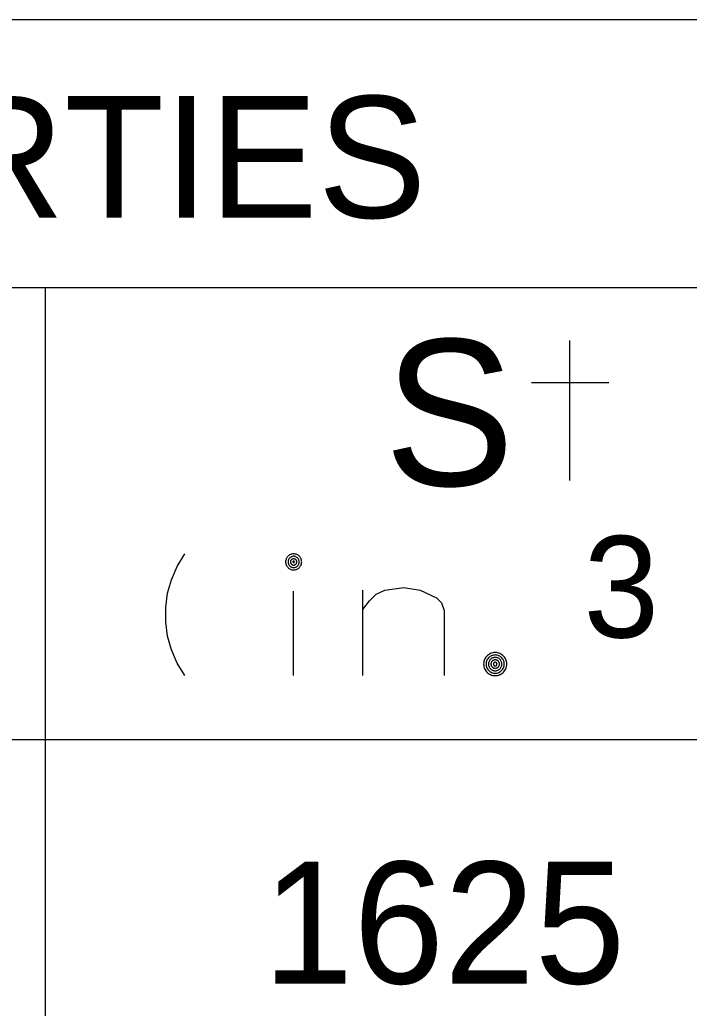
# Model space of a CAD drawing. Extents: x 635698 to 639877, y 296617 to 300175.
# Drawn here: x 639343.44 to 639359.93, y 299379.61 to 299403.96 of the extents above; entities that cross this region are included whole.
import ezdxf

# ---------------------------------------------------------------- set-up
doc = ezdxf.new("R2010")
doc.units = 0
for name, color, linetype in [('1', 7, 'Continuous'), ('2', 7, 'Continuous'), ('3', 7, 'Continuous')]:
    doc.layers.add(name, color=color, linetype=linetype)

msp = doc.modelspace()

# ---------------------------------------------------------------- linework, layer by layer
at = {"layer": '1'}
for p, q in [((639412.368, 299403.959), (639008.767, 299403.959)), ((639412.368, 299397.357), (639263.111, 299397.357)), ((639344.074, 299397.357), (639344.074, 299201.542)), ((639412.368, 299386.224), (639083.857, 299386.224))]:
    msp.add_line(p, q, dxfattribs=at)
at = {"layer": '2'}
for points in [[(639356.993, 299392.607), (639356.993, 299396.061)], [(639357.951, 299395.016), (639356.049, 299395.016)]]:
    msp.add_lwpolyline(points, dxfattribs=at)
at = {"layer": '3'}
for points in [[(639347.511, 299387.803), (639347.322, 299388.11), (639347.18, 299388.441), (639347.086, 299388.771), (639347.038, 299389.125), (639347.038, 299389.48), (639347.086, 299389.834), (639347.18, 299390.165), (639347.322, 299390.495), (639347.511, 299390.803)], [(639350.387, 299390.604), (639350.386, 299390.625), (639350.383, 299390.645), (639350.377, 299390.666), (639350.37, 299390.685), (639350.36, 299390.703), (639350.349, 299390.721), (639350.336, 299390.737), (639350.321, 299390.752), (639350.305, 299390.765), (639350.288, 299390.776), (639350.27, 299390.785), (639350.25, 299390.793), (639350.23, 299390.798), (639350.209, 299390.801), (639350.189, 299390.802), (639350.168, 299390.801), (639350.148, 299390.798), (639350.128, 299390.793), (639350.108, 299390.785), (639350.09, 299390.776), (639350.073, 299390.765), (639350.056, 299390.752), (639350.042, 299390.737), (639350.029, 299390.721), (639350.018, 299390.703), (639350.008, 299390.685), (639350.001, 299390.666), (639349.995, 299390.645), (639349.992, 299390.625), (639349.991, 299390.604), (639349.992, 299390.584), (639349.995, 299390.563), (639350.001, 299390.543), (639350.008, 299390.524), (639350.018, 299390.506), (639350.029, 299390.488), (639350.042, 299390.472), (639350.056, 299390.457), (639350.073, 299390.444), (639350.09, 299390.433), (639350.108, 299390.424), (639350.128, 299390.416), (639350.148, 299390.411), (639350.168, 299390.407), (639350.189, 299390.406), (639350.209, 299390.407), (639350.23, 299390.411), (639350.25, 299390.416), (639350.27, 299390.424), (639350.288, 299390.433), (639350.305, 299390.444), (639350.321, 299390.457), (639350.336, 299390.472), (639350.349, 299390.488), (639350.36, 299390.506), (639350.37, 299390.524), (639350.377, 299390.543), (639350.383, 299390.563), (639350.386, 299390.584), (639350.387, 299390.604)], [(639350.327, 299390.604), (639350.326, 299390.619), (639350.324, 299390.633), (639350.32, 299390.647), (639350.315, 299390.66), (639350.308, 299390.673), (639350.301, 299390.685), (639350.292, 299390.697), (639350.281, 299390.707), (639350.27, 299390.716), (639350.258, 299390.724), (639350.245, 299390.73), (639350.231, 299390.736), (639350.218, 299390.739), (639350.203, 299390.742), (639350.189, 299390.743), (639350.174, 299390.742), (639350.16, 299390.739), (639350.146, 299390.736), (639350.133, 299390.73), (639350.12, 299390.724), (639350.108, 299390.716), (639350.097, 299390.707), (639350.086, 299390.697), (639350.077, 299390.685), (639350.069, 299390.673), (639350.063, 299390.66), (639350.058, 299390.647), (639350.054, 299390.633), (639350.052, 299390.619), (639350.051, 299390.604), (639350.052, 299390.59), (639350.054, 299390.576), (639350.058, 299390.562), (639350.063, 299390.548), (639350.069, 299390.535), (639350.077, 299390.523), (639350.086, 299390.512), (639350.097, 299390.502), (639350.108, 299390.493), (639350.12, 299390.485), (639350.133, 299390.478), (639350.146, 299390.473), (639350.16, 299390.469), (639350.174, 299390.467), (639350.189, 299390.466), (639350.203, 299390.467), (639350.218, 299390.469), (639350.231, 299390.473), (639350.245, 299390.478), (639350.258, 299390.485), (639350.27, 299390.493), (639350.281, 299390.502), (639350.292, 299390.512), (639350.301, 299390.523), (639350.308, 299390.535), (639350.315, 299390.548), (639350.32, 299390.562), (639350.324, 299390.576), (639350.326, 299390.59), (639350.327, 299390.604)], [(639350.267, 299390.604), (639350.267, 299390.613), (639350.265, 299390.621), (639350.263, 299390.629), (639350.26, 299390.636), (639350.256, 299390.643), (639350.252, 299390.65), (639350.247, 299390.656), (639350.241, 299390.662), (639350.235, 299390.667), (639350.228, 299390.672), (639350.22, 299390.676), (639350.213, 299390.678), (639350.205, 299390.681), (639350.197, 299390.682), (639350.189, 299390.682), (639350.181, 299390.682), (639350.172, 299390.681), (639350.165, 299390.678), (639350.157, 299390.676), (639350.15, 299390.672), (639350.143, 299390.667), (639350.137, 299390.662), (639350.131, 299390.656), (639350.126, 299390.65), (639350.121, 299390.643), (639350.118, 299390.636), (639350.115, 299390.629), (639350.112, 299390.621), (639350.111, 299390.613), (639350.111, 299390.604), (639350.111, 299390.596), (639350.112, 299390.588), (639350.115, 299390.58), (639350.118, 299390.573), (639350.121, 299390.565), (639350.126, 299390.559), (639350.131, 299390.552), (639350.137, 299390.547), (639350.143, 299390.541), (639350.15, 299390.537), (639350.157, 299390.533), (639350.165, 299390.53), (639350.172, 299390.528), (639350.181, 299390.527), (639350.189, 299390.526), (639350.197, 299390.527), (639350.205, 299390.528), (639350.213, 299390.53), (639350.22, 299390.533), (639350.228, 299390.537), (639350.235, 299390.541), (639350.241, 299390.547), (639350.247, 299390.552), (639350.252, 299390.559), (639350.256, 299390.565), (639350.26, 299390.573), (639350.263, 299390.58), (639350.265, 299390.588), (639350.267, 299390.596), (639350.267, 299390.604)], [(639350.207, 299390.604), (639350.207, 299390.606), (639350.207, 299390.608), (639350.206, 299390.61), (639350.205, 299390.612), (639350.204, 299390.613), (639350.203, 299390.615), (639350.202, 299390.617), (639350.201, 299390.618), (639350.2, 299390.619), (639350.198, 299390.62), (639350.196, 299390.621), (639350.194, 299390.622), (639350.193, 299390.622), (639350.191, 299390.622), (639350.189, 299390.622), (639350.187, 299390.622), (639350.185, 299390.622), (639350.183, 299390.622), (639350.182, 299390.621), (639350.18, 299390.62), (639350.178, 299390.619), (639350.177, 299390.618), (639350.175, 299390.617), (639350.174, 299390.615), (639350.173, 299390.613), (639350.172, 299390.612), (639350.172, 299390.61), (639350.171, 299390.608), (639350.171, 299390.606), (639350.171, 299390.604), (639350.171, 299390.603), (639350.171, 299390.601), (639350.172, 299390.599), (639350.172, 299390.597), (639350.173, 299390.595), (639350.174, 299390.594), (639350.175, 299390.592), (639350.177, 299390.591), (639350.178, 299390.59), (639350.18, 299390.589), (639350.182, 299390.588), (639350.183, 299390.587), (639350.185, 299390.587), (639350.187, 299390.587), (639350.189, 299390.587), (639350.191, 299390.587), (639350.193, 299390.587), (639350.194, 299390.587), (639350.196, 299390.588), (639350.198, 299390.589), (639350.2, 299390.59), (639350.201, 299390.591), (639350.202, 299390.592), (639350.203, 299390.594), (639350.204, 299390.595), (639350.205, 299390.597), (639350.206, 299390.599), (639350.207, 299390.601), (639350.207, 299390.603), (639350.207, 299390.604)], [(639350.189, 299387.803), (639350.189, 299389.881)], [(639351.89, 299389.433), (639352.055, 299389.645), (639352.221, 299389.811), (639352.433, 299389.905), (639352.906, 299389.976), (639353.307, 299389.905), (639353.709, 299389.716), (639353.827, 299389.598), (639353.898, 299389.409), (639353.898, 299387.803)], [(639351.89, 299387.803), (639351.89, 299389.905)], [(639355.436, 299388.087), (639355.435, 299388.117), (639355.43, 299388.147), (639355.422, 299388.175), (639355.412, 299388.203), (639355.398, 299388.23), (639355.382, 299388.255), (639355.363, 299388.278), (639355.342, 299388.299), (639355.319, 299388.318), (639355.294, 299388.334), (639355.267, 299388.348), (639355.239, 299388.358), (639355.211, 299388.366), (639355.181, 299388.371), (639355.151, 299388.372), (639355.121, 299388.371), (639355.092, 299388.366), (639355.063, 299388.358), (639355.035, 299388.348), (639355.009, 299388.334), (639354.984, 299388.318), (639354.961, 299388.299), (639354.939, 299388.278), (639354.921, 299388.255), (639354.905, 299388.23), (639354.891, 299388.203), (639354.881, 299388.175), (639354.873, 299388.147), (639354.868, 299388.117), (639354.867, 299388.087), (639354.868, 299388.057), (639354.873, 299388.028), (639354.881, 299387.999), (639354.891, 299387.971), (639354.905, 299387.945), (639354.921, 299387.92), (639354.939, 299387.897), (639354.961, 299387.875), (639354.984, 299387.857), (639355.009, 299387.841), (639355.035, 299387.827), (639355.063, 299387.817), (639355.092, 299387.809), (639355.121, 299387.804), (639355.151, 299387.803), (639355.181, 299387.804), (639355.211, 299387.809), (639355.239, 299387.817), (639355.267, 299387.827), (639355.294, 299387.841), (639355.319, 299387.857), (639355.342, 299387.875), (639355.363, 299387.897), (639355.382, 299387.92), (639355.398, 299387.945), (639355.412, 299387.971), (639355.422, 299387.999), (639355.43, 299388.028), (639355.435, 299388.057), (639355.436, 299388.087)], [(639355.376, 299388.087), (639355.375, 299388.111), (639355.372, 299388.134), (639355.365, 299388.157), (639355.357, 299388.179), (639355.346, 299388.2), (639355.334, 299388.22), (639355.318, 299388.238), (639355.302, 299388.254), (639355.284, 299388.27), (639355.264, 299388.282), (639355.243, 299388.293), (639355.221, 299388.301), (639355.198, 299388.308), (639355.175, 299388.311), (639355.151, 299388.312), (639355.128, 299388.311), (639355.105, 299388.308), (639355.082, 299388.301), (639355.06, 299388.293), (639355.039, 299388.282), (639355.019, 299388.27), (639355.001, 299388.254), (639354.984, 299388.238), (639354.969, 299388.22), (639354.957, 299388.2), (639354.946, 299388.179), (639354.937, 299388.157), (639354.931, 299388.134), (639354.928, 299388.111), (639354.926, 299388.087), (639354.928, 299388.064), (639354.931, 299388.041), (639354.937, 299388.018), (639354.946, 299387.996), (639354.957, 299387.975), (639354.969, 299387.955), (639354.984, 299387.937), (639355.001, 299387.92), (639355.019, 299387.905), (639355.039, 299387.893), (639355.06, 299387.882), (639355.082, 299387.873), (639355.105, 299387.867), (639355.128, 299387.864), (639355.151, 299387.862), (639355.175, 299387.864), (639355.198, 299387.867), (639355.221, 299387.873), (639355.243, 299387.882), (639355.264, 299387.893), (639355.284, 299387.905), (639355.302, 299387.92), (639355.318, 299387.937), (639355.334, 299387.955), (639355.346, 299387.975), (639355.357, 299387.996), (639355.365, 299388.018), (639355.372, 299388.041), (639355.375, 299388.064), (639355.376, 299388.087)], [(639355.316, 299388.087), (639355.316, 299388.105), (639355.313, 299388.122), (639355.308, 299388.138), (639355.302, 299388.155), (639355.294, 299388.17), (639355.285, 299388.185), (639355.274, 299388.198), (639355.262, 299388.21), (639355.249, 299388.221), (639355.234, 299388.23), (639355.219, 299388.238), (639355.202, 299388.244), (639355.186, 299388.249), (639355.169, 299388.252), (639355.151, 299388.252), (639355.134, 299388.252), (639355.117, 299388.249), (639355.101, 299388.244), (639355.084, 299388.238), (639355.069, 299388.23), (639355.054, 299388.221), (639355.041, 299388.21), (639355.029, 299388.198), (639355.018, 299388.185), (639355.009, 299388.17), (639355.001, 299388.155), (639354.994, 299388.138), (639354.99, 299388.122), (639354.987, 299388.105), (639354.986, 299388.087), (639354.987, 299388.07), (639354.99, 299388.053), (639354.994, 299388.037), (639355.001, 299388.02), (639355.009, 299388.005), (639355.018, 299387.99), (639355.029, 299387.977), (639355.041, 299387.965), (639355.054, 299387.954), (639355.069, 299387.945), (639355.084, 299387.937), (639355.101, 299387.93), (639355.117, 299387.926), (639355.134, 299387.923), (639355.151, 299387.922), (639355.169, 299387.923), (639355.186, 299387.926), (639355.202, 299387.93), (639355.219, 299387.937), (639355.234, 299387.945), (639355.249, 299387.954), (639355.262, 299387.965), (639355.274, 299387.977), (639355.285, 299387.99), (639355.294, 299388.005), (639355.302, 299388.02), (639355.308, 299388.037), (639355.313, 299388.053), (639355.316, 299388.07), (639355.316, 299388.087)], [(639355.256, 299388.087), (639355.256, 299388.098), (639355.254, 299388.109), (639355.251, 299388.12), (639355.247, 299388.13), (639355.242, 299388.14), (639355.236, 299388.149), (639355.23, 299388.158), (639355.222, 299388.166), (639355.213, 299388.172), (639355.204, 299388.178), (639355.194, 299388.183), (639355.184, 299388.187), (639355.173, 299388.19), (639355.162, 299388.192), (639355.151, 299388.192), (639355.141, 299388.192), (639355.13, 299388.19), (639355.119, 299388.187), (639355.109, 299388.183), (639355.099, 299388.178), (639355.09, 299388.172), (639355.081, 299388.166), (639355.073, 299388.158), (639355.067, 299388.149), (639355.06, 299388.14), (639355.056, 299388.13), (639355.052, 299388.12), (639355.049, 299388.109), (639355.047, 299388.098), (639355.046, 299388.087), (639355.047, 299388.077), (639355.049, 299388.066), (639355.052, 299388.055), (639355.056, 299388.045), (639355.06, 299388.035), (639355.067, 299388.026), (639355.073, 299388.017), (639355.081, 299388.009), (639355.09, 299388.003), (639355.099, 299387.996), (639355.109, 299387.992), (639355.119, 299387.988), (639355.13, 299387.985), (639355.141, 299387.983), (639355.151, 299387.982), (639355.162, 299387.983), (639355.173, 299387.985), (639355.184, 299387.988), (639355.194, 299387.992), (639355.204, 299387.996), (639355.213, 299388.003), (639355.222, 299388.009), (639355.23, 299388.017), (639355.236, 299388.026), (639355.242, 299388.035), (639355.247, 299388.045), (639355.251, 299388.055), (639355.254, 299388.066), (639355.256, 299388.077), (639355.256, 299388.087)], [(639355.197, 299388.087), (639355.196, 299388.092), (639355.195, 299388.097), (639355.194, 299388.101), (639355.193, 299388.106), (639355.19, 299388.11), (639355.188, 299388.114), (639355.185, 299388.118), (639355.182, 299388.121), (639355.178, 299388.124), (639355.174, 299388.126), (639355.17, 299388.129), (639355.165, 299388.13), (639355.161, 299388.131), (639355.156, 299388.132), (639355.151, 299388.133), (639355.147, 299388.132), (639355.142, 299388.131), (639355.138, 299388.13), (639355.133, 299388.129), (639355.129, 299388.126), (639355.125, 299388.124), (639355.121, 299388.121), (639355.118, 299388.118), (639355.115, 299388.114), (639355.112, 299388.11), (639355.11, 299388.106), (639355.109, 299388.101), (639355.108, 299388.097), (639355.107, 299388.092), (639355.106, 299388.087), (639355.107, 299388.083), (639355.108, 299388.078), (639355.109, 299388.074), (639355.11, 299388.069), (639355.112, 299388.065), (639355.115, 299388.061), (639355.118, 299388.057), (639355.121, 299388.054), (639355.125, 299388.051), (639355.129, 299388.048), (639355.133, 299388.046), (639355.138, 299388.045), (639355.142, 299388.044), (639355.147, 299388.043), (639355.151, 299388.042), (639355.156, 299388.043), (639355.161, 299388.044), (639355.165, 299388.045), (639355.17, 299388.046), (639355.174, 299388.048), (639355.178, 299388.051), (639355.182, 299388.054), (639355.185, 299388.057), (639355.188, 299388.061), (639355.19, 299388.065), (639355.193, 299388.069), (639355.194, 299388.074), (639355.195, 299388.078), (639355.196, 299388.083), (639355.197, 299388.087)]]:
    msp.add_lwpolyline(points, dxfattribs=at)

# ---------------------------------------------------------------- texts
at = {"layer": '2'}
msp.add_text('S', height=3.6, dxfattribs=at).set_placement((639352.417, 299392.484))
at = {"layer": '3'}
for s, height, p in [('BASIC BEAM PROPERTIES', 2.99895, (639301.981, 299399.081)), ('3', 2.5, (639357.327, 299388.743)), ('1625', 3.001, (639349.429, 299380.218))]:
    msp.add_text(s, height=height, dxfattribs=at).set_placement(p)

doc.saveas('drawing.dxf')
